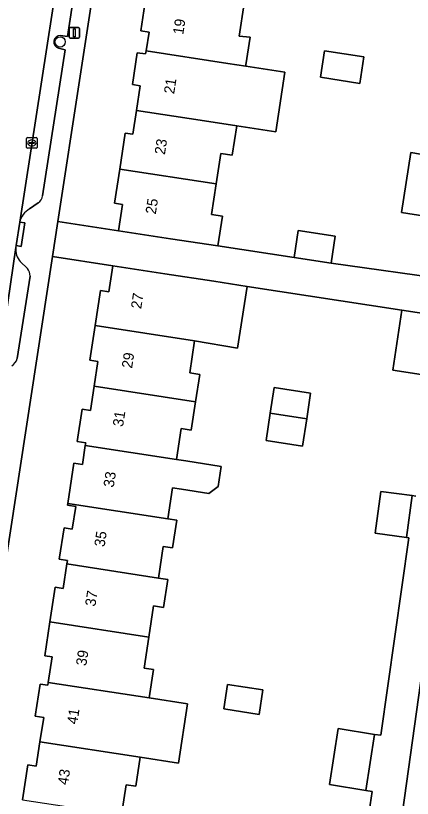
# Model space of a CAD drawing. Extents: x 161483 to 162250, y 379484 to 380833.
# Drawn here: x 162030.6 to 162068.3, y 380603.9 to 380678.3 of the extents above; entities that cross this region are included whole.
import ezdxf

# ---------------------------------------------------------------- set-up
doc = ezdxf.new("R2010")
doc.units = 0
for name, color, linetype in [('IMGEO_Boom', 7, 'Continuous'), ('IMGEO_Erf', 7, 'Continuous'), ('IMGEO_Kolk', 7, 'Continuous'), ('IMGEO_Lichtmast', 7, 'Continuous'), ('IMGEO_Pand', 7, 'Continuous'), ('IMGEO_Pand_nummerreeks', 7, 'Continuous'), ('IMGEO_Parkeervlak_open', 7, 'Continuous'), ('IMGEO_Rijbaan_lokaal_open', 7, 'Continuous'), ('IMGEO_Voetpad_open', 7, 'Continuous')]:
    doc.layers.add(name, color=color, linetype=linetype)

msp = doc.modelspace()

# ---------------------------------------------------------------- linework, layer by layer
at = {"layer": 'IMGEO_Boom'}
msp.add_circle((162034.835, 380675.813), 0.489, dxfattribs=at)
at = {"layer": 'IMGEO_Erf'}
for points in [[(162040.992, 380700.22), (162034.625, 380658.751), (162040.367, 380657.868), (162040.753, 380660.373), (162039.998, 380660.489), (162040.494, 380663.717), (162041.021, 380667.142), (162041.744, 380667.031), (162042.091, 380669.291), (162042.452, 380671.636), (162041.695, 380671.752), (162042.162, 380674.791), (162042.957, 380674.669), (162043.001, 380674.959), (162043.277, 380676.755), (162042.494, 380676.876), (162043.084, 380680.715)], [(162052.319, 380679.473), (162051.839, 380676.358), (162052.886, 380676.255), (162052.484, 380673.646), (162052.464, 380673.513), (162056.179, 380672.945), (162055.311, 380667.27), (162051.603, 380667.837), (162051.173, 380665.043), (162050.111, 380665.207), (162049.65, 380662.318), (162049.205, 380659.422), (162050.258, 380659.26), (162049.82, 380656.415), (162057.06, 380655.318), (162057.455, 380657.887), (162060.968, 380657.346), (162060.572, 380654.778), (162071.883, 380653.196)], [(162072.692, 380658.746), (162067.26, 380659.605), (162068.159, 380665.295), (162069.053, 380665.154)], [(162031.269, 380603.762), (162031.78, 380607.082), (162032.562, 380606.962), (162032.918, 380609.276), (162033.275, 380611.594), (162032.465, 380611.719), (162032.932, 380614.76), (162033.669, 380614.647), (162033.711, 380614.921), (162034.084, 380617.345), (162033.367, 380617.455), (162033.861, 380620.664), (162034.368, 380623.96), (162035.121, 380623.844), (162035.48, 380626.182), (162035.533, 380626.526), (162034.757, 380626.646), (162035.213, 380629.612), (162035.987, 380629.493), (162036.318, 380631.641), (162035.527, 380631.762), (162035.554, 380631.939), (162036.143, 380635.773), (162036.949, 380635.649), (162037.225, 380637.448), (162037.264, 380637.704), (162036.461, 380637.827), (162036.934, 380640.902), (162037.709, 380640.782), (162038.063, 380643.086), (162038.424, 380645.43), (162037.66, 380645.548), (162038.166, 380648.838), (162038.68, 380652.182), (162039.471, 380652.061), (162039.851, 380654.532), (162034.113, 380655.414), (162021.082, 380570.54)], [(162070.377, 380644.011), (162066.423, 380644.619), (162067.299, 380650.312), (162052.595, 380652.573), (162051.692, 380646.701), (162047.611, 380647.384), (162047.144, 380644.348), (162048.089, 380644.202), (162047.689, 380641.605), (162047.274, 380638.907), (162046.328, 380639.053), (162045.876, 380636.111), (162046.775, 380635.972), (162050.13, 380635.457), (162049.838, 380633.554), (162048.97, 380632.889), (162046.363, 380633.289), (162045.519, 380633.419), (162045.066, 380630.476), (162045.917, 380630.345), (162045.512, 380627.713), (162044.628, 380627.849), (162044.166, 380624.846), (162045.05, 380624.71), (162044.64, 380622.044), (162043.715, 380622.187), (162043.258, 380619.218), (162042.807, 380616.287), (162043.694, 380616.15), (162043.278, 380613.449), (162046.947, 380612.885), (162046.081, 380607.251), (162042.437, 380607.811), (162042.012, 380605.05), (162041.11, 380605.189), (162040.668, 380602.316)], [(162062.752, 380593.128), (162064.464, 380604.56), (162063.871, 380604.646), (162060.413, 380605.2), (162061.239, 380610.527), (162064.697, 380609.973), (162065.309, 380609.899), (162067.97, 380628.676), (162067.741, 380628.707), (162064.761, 380629.107), (162065.294, 380633.086), (162068.275, 380632.686), (162068.617, 380632.633)], [(162070.206, 380623.031), (162067.35, 380602.578), (162072, 380602.013)]]:
    msp.add_lwpolyline(points, dxfattribs=at)
for points in [[(162063.292, 380671.877), (162059.56, 380672.451), (162059.946, 380674.96), (162063.679, 380674.386)], [(162054.399, 380637.905), (162054.799, 380640.511), (162055.174, 380642.946), (162058.628, 380642.415), (162058.253, 380639.98), (162057.852, 380637.374)], [(162050.386, 380612.402), (162050.744, 380614.729), (162054.103, 380614.213), (162053.745, 380611.885)]]:
    msp.add_lwpolyline(points, close=True, dxfattribs=at)
at = {"layer": 'IMGEO_Kolk'}
for p, q in [((162031.647, 380665.789), (162031.647, 380666.641)), ((162031.722, 380666.715), (162032.574, 380666.715)), ((162032.135, 380666.495), (162032.16, 380666.495)), ((162032.648, 380666.641), (162032.648, 380665.789)), ((162032.574, 380665.715), (162031.722, 380665.715)), ((162031.906, 380666.209), (162031.906, 380666.221)), ((162032.344, 380666.172), (162031.946, 380666.172)), ((162031.949, 380666.258), (162032.347, 380666.258)), ((162032.158, 380665.935), (162032.133, 380665.935)), ((162032.39, 380666.221), (162032.39, 380666.209))]:
    msp.add_line(p, q, dxfattribs=at)
for points in [[(162031.647, 380665.789), (162031.647, 380666.641)], [(162031.722, 380666.715), (162032.574, 380666.715)], [(162032.648, 380666.641), (162032.648, 380665.789)], [(162032.574, 380665.715), (162031.722, 380665.715)]]:
    msp.add_lwpolyline(points, dxfattribs=at)
for centre, radius, start, end in [((162031.724, 380666.639), 0.0765, 91.55205, 178.44795), ((162031.724, 380666.639), 0.0765, 91.55205, 178.44795), ((162032.572, 380666.639), 0.0765, 1.55205, 88.44795), ((162032.572, 380666.639), 0.0765, 1.55205, 88.44795), ((162031.724, 380665.791), 0.0765, 181.55205, 268.44795), ((162031.724, 380665.791), 0.0765, 181.55205, 268.44795), ((162031.946, 380666.218), 0.0403, 85.87752, 175.75265), ((162031.943, 380666.208), 0.0366, 178.93798, 274.71019), ((162032.347, 380666.215), 0.043, 264.86636, 352.45326), ((162032.351, 380666.22), 0.0386, 1.73085, 96.63898), ((162032.572, 380665.791), 0.0765, 271.55205, 358.44795), ((162032.572, 380665.791), 0.0765, 271.55205, 358.44795)]:
    msp.add_arc(centre, radius, start, end, dxfattribs=at)
for centre, major_axis, ratio, start_param, end_param in [((162032.134, 380666.215), (-0.387, 0.002), 0.722429, 4.712389, 7.853982), ((162032.159, 380666.215), (-0.39, 0.002), 0.717154, 1.570796, 4.712389)]:
    msp.add_ellipse(centre, major_axis=major_axis, ratio=ratio, start_param=start_param, end_param=end_param, dxfattribs=at)
at = {"layer": 'IMGEO_Lichtmast'}
for p, q in [((162035.685, 380676.28), (162035.685, 380677.08)), ((162035.685, 380677.08), (162035.685, 380676.28)), ((162035.785, 380677.18), (162036.575, 380677.18)), ((162036.575, 380677.18), (162035.785, 380677.18)), ((162036.675, 380677.08), (162036.675, 380676.28)), ((162036.675, 380676.28), (162036.675, 380677.08)), ((162036.575, 380676.18), (162035.785, 380676.18)), ((162035.785, 380676.18), (162036.575, 380676.18))]:
    msp.add_line(p, q, dxfattribs=at)
msp.add_lwpolyline([(162036.105, 380677.055), (162036.255, 380677.055), (162036.255, 380676.305), (162036.105, 380676.305), (162036.105, 380677.055)], dxfattribs=at)
for centre, start, end in [((162035.785, 380677.08), 90, 180), ((162035.785, 380677.08), 90, 180), ((162036.575, 380677.08), 0, 90), ((162036.575, 380677.08), 360, 90), ((162035.785, 380676.28), 180, 270), ((162035.785, 380676.28), 180, 270), ((162036.575, 380676.28), 270, 0), ((162036.575, 380676.28), 270, 0)]:
    msp.add_arc(centre, 0.1, start, end, dxfattribs=at)
at = {"layer": 'IMGEO_Pand'}
for points in [[(162052.319, 380679.473), (162043.895, 380680.716), (162043.103, 380680.838), (162043.084, 380680.715), (162042.494, 380676.876), (162043.277, 380676.755), (162043.001, 380674.959), (162050.765, 380673.773), (162052.464, 380673.513), (162052.484, 380673.646), (162052.886, 380676.255), (162051.839, 380676.358)], [(162052.464, 380673.513), (162050.765, 380673.773), (162043.001, 380674.959), (162042.957, 380674.669), (162042.162, 380674.791), (162041.695, 380671.752), (162042.452, 380671.636), (162042.091, 380669.291), (162048.148, 380668.365), (162051.603, 380667.837), (162055.311, 380667.27), (162056.179, 380672.945)], [(162063.292, 380671.877), (162063.679, 380674.386), (162059.946, 380674.96), (162059.56, 380672.451)], [(162051.603, 380667.837), (162048.148, 380668.365), (162042.091, 380669.291), (162041.744, 380667.031), (162041.021, 380667.142), (162040.494, 380663.717), (162049.65, 380662.318), (162050.111, 380665.207), (162051.173, 380665.043)], [(162073.535, 380664.524), (162069.053, 380665.154), (162068.159, 380665.295), (162067.26, 380659.605), (162072.692, 380658.746), (162072.87, 380658.718), (162073.766, 380664.385), (162073.782, 380664.489)], [(162049.65, 380662.318), (162040.494, 380663.717), (162039.998, 380660.489), (162040.753, 380660.373), (162040.367, 380657.868), (162045.309, 380657.108), (162049.82, 380656.415), (162050.258, 380659.26), (162049.205, 380659.422)], [(162060.968, 380657.346), (162057.455, 380657.887), (162057.06, 380655.318), (162060.572, 380654.778)], [(162052.595, 380652.573), (162049.445, 380653.057), (162044.793, 380653.772), (162039.851, 380654.532), (162039.471, 380652.061), (162038.68, 380652.182), (162038.166, 380648.838), (162047.611, 380647.384), (162051.692, 380646.701)], [(162070.377, 380644.011), (162071.252, 380649.704), (162067.299, 380650.312), (162066.423, 380644.619)], [(162038.063, 380643.086), (162047.689, 380641.605), (162048.089, 380644.202), (162047.144, 380644.348), (162047.611, 380647.384), (162038.166, 380648.838), (162037.66, 380645.548), (162038.424, 380645.43)], [(162045.876, 380636.111), (162046.328, 380639.053), (162047.274, 380638.907), (162047.689, 380641.605), (162038.063, 380643.086), (162037.709, 380640.782), (162036.934, 380640.902), (162036.461, 380637.827), (162037.264, 380637.704), (162037.225, 380637.448)], [(162054.799, 380640.511), (162058.253, 380639.98), (162058.628, 380642.415), (162055.174, 380642.946)], [(162058.253, 380639.98), (162054.799, 380640.511), (162054.399, 380637.905), (162057.852, 380637.374)], [(162050.13, 380635.457), (162046.775, 380635.972), (162045.876, 380636.111), (162037.225, 380637.448), (162036.949, 380635.649), (162036.143, 380635.773), (162035.554, 380631.939), (162045.066, 380630.476), (162045.519, 380633.419), (162046.363, 380633.289), (162048.97, 380632.889), (162049.838, 380633.554)], [(162068.275, 380632.686), (162065.294, 380633.086), (162064.761, 380629.107), (162067.741, 380628.707)], [(162045.917, 380630.345), (162045.066, 380630.476), (162035.554, 380631.939), (162035.527, 380631.762), (162036.318, 380631.641), (162035.987, 380629.493), (162035.213, 380629.612), (162034.757, 380626.646), (162035.533, 380626.526), (162035.48, 380626.182), (162044.166, 380624.846), (162044.628, 380627.849), (162045.512, 380627.713)], [(162045.05, 380624.71), (162044.166, 380624.846), (162035.48, 380626.182), (162035.121, 380623.844), (162034.368, 380623.96), (162033.861, 380620.664), (162043.258, 380619.218), (162043.715, 380622.187), (162044.64, 380622.044)], [(162033.861, 380620.664), (162033.367, 380617.455), (162034.084, 380617.345), (162033.711, 380614.921), (162043.278, 380613.449), (162043.694, 380616.15), (162042.807, 380616.287), (162043.258, 380619.218)], [(162043.278, 380613.449), (162033.711, 380614.921), (162033.669, 380614.647), (162032.932, 380614.76), (162032.465, 380611.719), (162033.275, 380611.594), (162032.918, 380609.276), (162042.437, 380607.811), (162046.081, 380607.251), (162046.947, 380612.885)], [(162053.745, 380611.885), (162054.103, 380614.213), (162050.744, 380614.729), (162050.386, 380612.402)], [(162064.697, 380609.973), (162061.239, 380610.527), (162060.413, 380605.2), (162063.871, 380604.646)], [(162040.668, 380602.316), (162041.11, 380605.189), (162042.012, 380605.05), (162042.437, 380607.811), (162032.918, 380609.276), (162032.562, 380606.962), (162031.78, 380607.082), (162031.269, 380603.762)]]:
    msp.add_lwpolyline(points, close=True, dxfattribs=at)
at = {"layer": 'IMGEO_Parkeervlak_open'}
for points in [[(162042.342, 380732.122), (162030.992, 380658.688)], [(162034.86, 380676.428), (162035.52, 380676.341), (162040.616, 380709.434), (162039.945, 380709.625)], [(162033.168, 380661.184), (162035.319, 380675.076), (162034.678, 380675.215)], [(162031.928, 380659.937), (162032.751, 380660.506)], [(162030.621, 380656.254), (162028.775, 380643.851)], [(162031.72, 380654.278), (162031.038, 380654.939)], [(162030.756, 380645.711), (162031.987, 380653.556)]]:
    msp.add_lwpolyline(points, dxfattribs=at)
for centre, radius, start, end in [((162034.849, 380675.81), 0.619, 88.95981, 253.97404), ((162032.178, 380661.326), 1, 304.9627, 351.85059), ((162032.944, 380658.2), 2.012, 120.33185, 165.97241), ((162032.37, 380656.085), 1.757, 174.47949, 220.70922), ((162030.826, 380653.537), 1.161, 0.93272, 39.65669), ((162029.524, 380646.08), 1.286, 304.42881, 343.32958)]:
    msp.add_arc(centre, radius, start, end, dxfattribs=at)
at = {"layer": 'IMGEO_Rijbaan_lokaal_open'}
msp.add_lwpolyline([(162042.342, 380732.122), (162037.814, 380732.79), (162037.468, 380730.523), (162035.466, 380717.413), (162035.405, 380717.007), (162034.086, 380708.223), (162024.239, 380644.567), (162028.775, 380643.851), (162030.621, 380656.254), (162030.651, 380656.454), (162030.992, 380658.688)], close=True, dxfattribs=at)
at = {"layer": 'IMGEO_Voetpad_open'}
for points in [[(162016.576, 380541.193), (162020.791, 380568.646), (162021.082, 380570.54), (162034.113, 380655.414), (162034.625, 380658.751), (162040.992, 380700.22), (162048.51, 380750)], [(162039.945, 380709.625), (162040.616, 380709.434), (162035.52, 380676.341), (162034.86, 380676.428)], [(162034.678, 380675.215), (162035.319, 380675.076), (162033.168, 380661.184)], [(162032.751, 380660.506), (162031.928, 380659.937)], [(162030.992, 380658.688), (162031.486, 380658.613), (162031.146, 380656.379), (162030.651, 380656.454), (162030.621, 380656.254)], [(162071.883, 380653.196), (162060.572, 380654.778), (162057.06, 380655.318), (162049.82, 380656.415), (162045.309, 380657.108), (162040.367, 380657.868), (162034.625, 380658.751), (162034.113, 380655.414), (162039.851, 380654.532), (162044.793, 380653.772), (162049.445, 380653.057), (162052.595, 380652.573), (162067.299, 380650.312), (162071.252, 380649.704)], [(162031.038, 380654.939), (162031.72, 380654.278)], [(162031.987, 380653.556), (162030.756, 380645.711)], [(162068.617, 380632.633), (162068.275, 380632.686), (162067.741, 380628.707), (162067.97, 380628.676), (162065.309, 380609.899), (162064.697, 380609.973), (162063.871, 380604.646), (162064.464, 380604.56), (162062.752, 380593.128)], [(162067.35, 380602.578), (162070.206, 380623.031)]]:
    msp.add_lwpolyline(points, dxfattribs=at)
msp.add_lwpolyline([(162030.992, 380658.688), (162030.651, 380656.454), (162031.146, 380656.379), (162031.486, 380658.613)], close=True, dxfattribs=at)
for centre, radius, start, end in [((162034.849, 380675.81), 0.619, 88.95981, 253.97404), ((162032.178, 380661.326), 1, 304.9627, 351.85059), ((162032.944, 380658.2), 2.012, 120.33185, 165.97241), ((162032.37, 380656.085), 1.757, 174.47949, 220.70922), ((162030.826, 380653.537), 1.161, 0.93272, 39.65669), ((162029.524, 380646.08), 1.286, 304.42881, 343.32958)]:
    msp.add_arc(centre, radius, start, end, dxfattribs=at)

# ---------------------------------------------------------------- texts
at = {"layer": 'IMGEO_Pand_nummerreeks'}
for s, rotation, p in [('19', 81.30844, (162046.526, 380676.457)), ('21', 81.30844, (162045.664, 380670.818)), ('23', 81.30844, (162044.782, 380665.046)), ('25', 81.31125, (162043.917, 380659.385)), ('27', 81.25687, (162042.532, 380650.387)), ('29', 81.25566, (162041.662, 380644.729)), ('31', 81.25566, (162040.81, 380639.183)), ('33', 81.25687, (162039.921, 380633.413)), ('35', 81.25687, (162039.051, 380627.755)), ('37', 81.25687, (162038.181, 380622.097)), ('39', 81.25566, (162037.311, 380616.44)), ('41', 81.25566, (162036.458, 380610.894)), ('43', 81.25566, (162035.57, 380605.124))]:
    msp.add_text(s, height=1, rotation=rotation, dxfattribs=at).set_placement(p)

doc.saveas('drawing.dxf')
